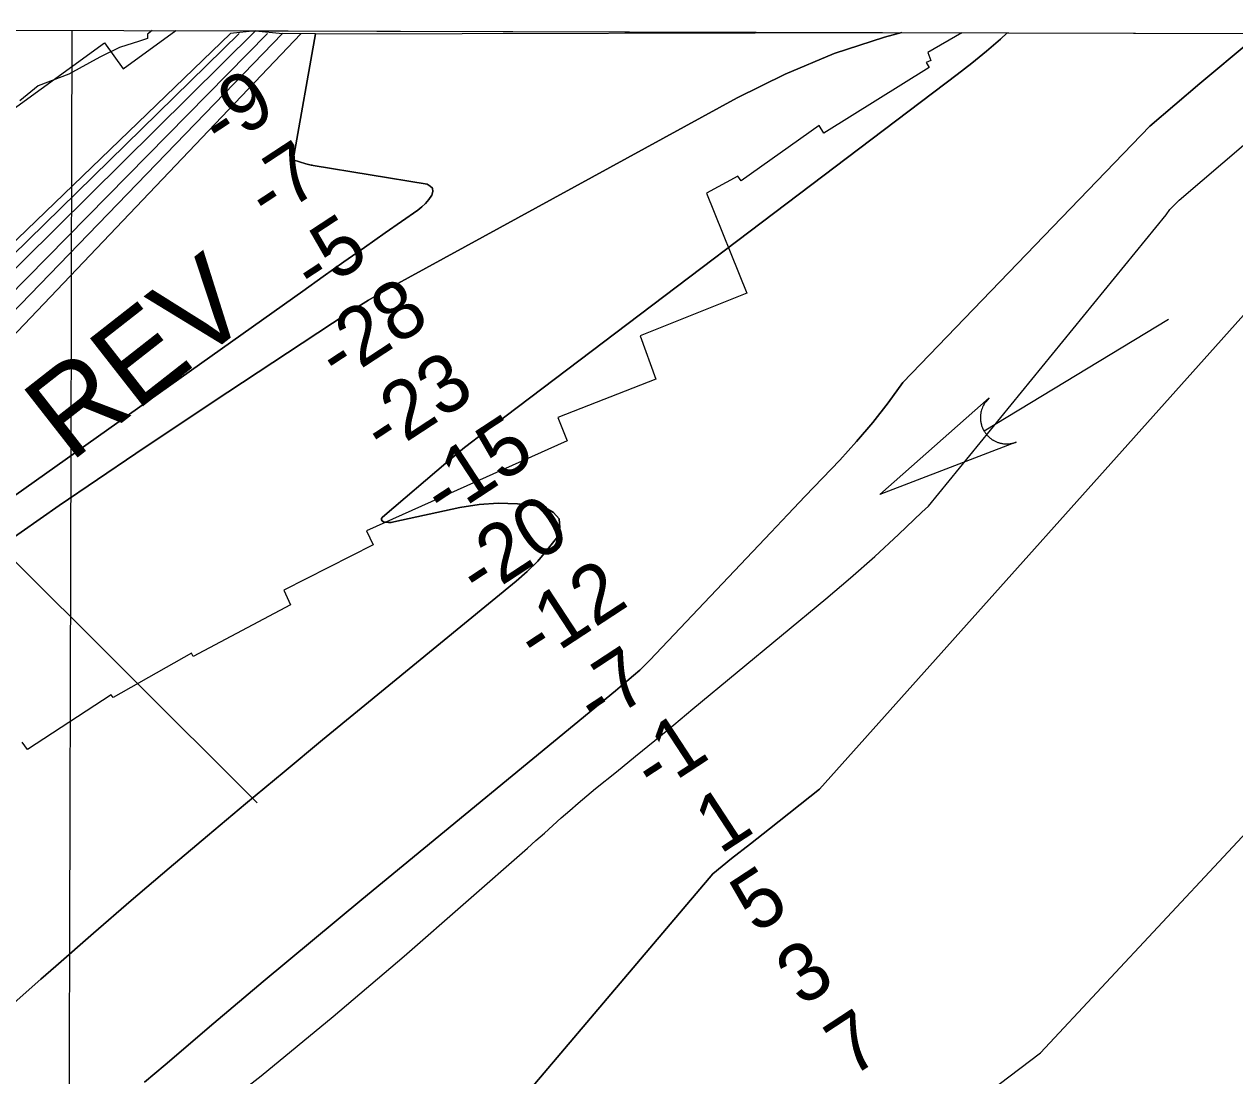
# Model space of a CAD drawing. Extents: x 3161665 to 3199565, y 885729 to 911164.
# Drawn here: x 3181548 to 3182953, y 908127 to 909347 of the extents above; entities that cross this region are included whole.
import ezdxf

# ---------------------------------------------------------------- set-up
doc = ezdxf.new("R2010")
doc.units = 0
for name, color, linetype in [('V-GRID-FRAM', 7, 'Continuous'), ('V-GRID-MAJR', 7, 'Continuous'), ('V-RIVR-EDGE', 7, 'Continuous'), ('V-RIVR-RANG', 7, 'Continuous'), ('V-RRAP-FSHR', 7, 'Continuous'), ('V-RRAP-RVMT', 7, 'Continuous'), ('V-RRAP-RVMT-IDEN', 7, 'Continuous'), ('V-STRM-FLOW', 7, 'Continuous'), ('V-TOPO-DPTH', 7, 'Continuous'), ('V-TOPO-MINR', 7, 'Continuous'), ('V-TOPO-WATR', 7, 'Continuous')]:
    doc.layers.add(name, color=color, linetype=linetype)

msp = doc.modelspace()

# ---------------------------------------------------------------- linework, layer by layer
at = {"layer": 'V-GRID-FRAM'}
msp.add_lwpolyline([(3165935.644, 909383.804), (3197271.31, 909297.207), (3197228.983, 891108.84), (3165877.443, 891195.481), (3165935.644, 909383.804)], dxfattribs=at)
at = {"layer": 'V-GRID-MAJR'}
msp.add_spline([(3181553.2120000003, 891152.161), (3181569.957, 897211.478), (3181586.7120000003, 903274.26), (3181603.467, 909337.087), (3181603.4760000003, 909340.506)], degree=3, dxfattribs=at)
at = {"layer": 'V-RIVR-EDGE'}
for points in [[(3181696.3143361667, 909340.2489413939), (3181690.728828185, 909335.9995171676), (3181690.716265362, 909330.9189339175), (3181681.4708467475, 909327.7086769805), (3181658.359013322, 909320.375841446), (3181635.6999145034, 909309.3468942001)], [(3181635.6999145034, 909309.3468942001), (3181599.624851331, 909289.5755142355), (3181564.026506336, 909275.8073178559), (3181542.7381741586, 909258.770618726)]]:
    msp.add_lwpolyline(points, dxfattribs=at)
at = {"layer": 'V-RIVR-RANG'}
msp.add_line((3181095.2818000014, 909163.6328999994), (3181818.329200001, 908444.1870999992), dxfattribs=at)
at = {"layer": 'V-RRAP-FSHR'}
msp.add_lwpolyline([(3181603.467000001, 909337.0869999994), (3181603.476447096, 909340.5055015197)], dxfattribs=at)
at = {"layer": 'V-RRAP-RVMT'}
for p, q in [((3181662.5240000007, 909295.7679999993), (3181723.898609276, 909340.172711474)), ((3181723.898609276, 909340.172711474), (3182636.2389825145, 909337.6514330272)), ((3182636.2389825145, 909337.6514330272), (3182596.7161484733, 909314.5276167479)), ((3181530.574000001, 909245.8029999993), (3181640.918000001, 909325.7309999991)), ((3181640.918000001, 909325.7309999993), (3181662.524000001, 909295.7679999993)), ((3182600.193000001, 909305.4249999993), (3182594.7439266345, 909302.9926924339)), ((3182596.7161484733, 909314.5276167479), (3182600.193000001, 909305.4249999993)), ((3182598.416000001, 909297.2649999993), (3182476.258000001, 909221.2009999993)), ((3182594.7439266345, 909302.9926924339), (3182598.416000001, 909297.2649999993)), ((3182470.813000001, 909229.8039999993), (3182380.096000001, 909165.7109999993)), ((3182476.258000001, 909221.2009999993), (3182470.813000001, 909229.8039999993)), ((3182376.3238420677, 909171.1176319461), (3182339.9500512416, 909151.5636500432)), ((3182380.096000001, 909165.7109999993), (3182376.3238420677, 909171.1176319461)), ((3182339.9500512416, 909151.5636500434), (3182386.5460000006, 909035.5459999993)), ((3182386.5460000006, 909035.5459999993), (3182262.8380000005, 908986.0279999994)), ((3182262.8380000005, 908986.0279999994), (3182280.976000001, 908935.7379999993)), ((3182280.976000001, 908935.7379999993), (3182167.3290000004, 908890.9399999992)), ((3182167.3290000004, 908890.9399999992), (3182178.170000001, 908864.0149999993)), ((3182178.170000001, 908864.0149999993), (3181945.082000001, 908759.5219999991)), ((3181945.0820000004, 908759.5219999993), (3181952.753000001, 908743.3949999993)), ((3181952.753000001, 908743.3949999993), (3181848.996000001, 908690.7219999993)), ((3181848.996000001, 908690.7219999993), (3181857.0310000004, 908673.7349999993)), ((3181857.0310000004, 908673.7349999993), (3181744.0920000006, 908613.6239999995)), ((3181741.830000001, 908617.5289999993), (3181651.055000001, 908566.3679999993)), ((3181744.092000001, 908613.6239999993), (3181741.830000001, 908617.5289999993)), ((3181648.8130000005, 908569.2669999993), (3181551.508000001, 908505.7149999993)), ((3181651.055000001, 908566.3679999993), (3181648.8130000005, 908569.2669999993)), ((3181551.508000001, 908505.7149999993), (3181545.504000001, 908514.2609999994))]:
    msp.add_line(p, q, dxfattribs=at)
at = {"layer": 'V-STRM-FLOW'}
msp.add_line((3182876.3952103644, 909005.0249622), (3182662.29763856, 908875.17022191), dxfattribs=at)
msp.add_lwpolyline([(3182699.230564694, 908862.484247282), (3182541.226880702, 908801.7373687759), (3182668.115626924, 908913.7851446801), (3182665.9446312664, 908911.6531489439), (3182664.060635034, 908909.4001534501), (3182663.364636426, 908908.442155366), (3182662.78263759, 908907.5781570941), (3182662.116638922, 908906.502159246), (3182661.516640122, 908905.4401613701), (3182661.03264109, 908904.50016325), (3182660.4236423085, 908903.1891658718), (3182659.8376434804, 908901.7501687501), (3182659.543644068, 908900.9341703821), (3182659.1976447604, 908899.868172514), (3182658.8016455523, 908898.447175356), (3182658.54264607, 908897.3291775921), (3182658.310646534, 908896.117180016), (3182658.184646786, 908895.3131816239), (3182658.0706470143, 908894.4271833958), (3182657.966647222, 908893.3401855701), (3182657.905647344, 908892.336187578), (3182657.8776474, 908891.33518958), (3182657.879647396, 908890.5131912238), (3182657.9226473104, 908889.2931936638), (3182658.010647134, 908888.1251959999), (3182658.1126469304, 908887.19519786), (3182658.268646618, 908886.106200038), (3182658.436646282, 908885.1662019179), (3182658.609645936, 908884.336203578), (3182658.759645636, 908883.697204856), (3182659.0166451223, 908882.7242068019), (3182659.3126445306, 908881.7362087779), (3182659.623643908, 908880.8092106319), (3182659.9716432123, 908879.877212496), (3182660.320642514, 908879.024214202), (3182660.729641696, 908878.1042160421), (3182661.089640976, 908877.36021753), (3182661.6386398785, 908876.3122196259), (3182662.29763856, 908875.17022191), (3182662.519638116, 908874.81022263), (3182662.85263745, 908874.2902236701), (3182663.261636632, 908873.6812248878), (3182663.6716358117, 908873.1002260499), (3182664.0816349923, 908872.547227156), (3182664.493634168, 908872.0162282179), (3182664.995633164, 908871.40022945), (3182665.355632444, 908870.978230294), (3182665.895631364, 908870.3742315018), (3182666.4146303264, 908869.8232326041), (3182666.780629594, 908869.449233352), (3182667.750627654, 908868.5192352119), (3182668.286626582, 908868.0382361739), (3182668.6616258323, 908867.71523682), (3182669.2906245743, 908867.1962378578), (3182669.8636234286, 908866.7472387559), (3182670.47262221, 908866.294239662), (3182671.2086207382, 908865.7762406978), (3182671.9106193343, 908865.3132416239), (3182672.466618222, 908864.9652423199), (3182672.946617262, 908864.6772428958), (3182673.6096159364, 908864.30024365), (3182674.213614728, 908863.974244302), (3182674.920613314, 908863.6152450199), (3182675.650611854, 908863.268245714), (3182676.395610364, 908862.939246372), (3182677.353608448, 908862.548247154), (3182678.048607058, 908862.2892476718), (3182678.820605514, 908862.022248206), (3182679.585603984, 908861.781248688), (3182680.2076027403, 908861.601249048), (3182680.889601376, 908861.42024941), (3182681.908599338, 908861.1802498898), (3182681.9475992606, 908861.1722499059), (3182682.556598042, 908861.048250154), (3182683.008597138, 908860.963250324), (3182683.689595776, 908860.849250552), (3182684.53759408, 908860.7292507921), (3182685.215592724, 908860.651250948), (3182685.8265915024, 908860.5942510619), (3182686.611589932, 908860.538251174), (3182687.369588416, 908860.5042512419), (3182687.910587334, 908860.4902512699), (3182688.6175859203, 908860.4882512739), (3182689.591583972, 908860.5112512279), (3182690.1695828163, 908860.5402511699), (3182690.6225819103, 908860.5702511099), (3182691.03758108, 908860.603251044), (3182691.53258009, 908860.651250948), (3182692.180578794, 908860.7252507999), (3182692.828577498, 908860.8142506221), (3182693.468576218, 908860.9162504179), (3182694.100574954, 908861.029250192), (3182694.9145733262, 908861.1962498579), (3182695.399572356, 908861.3072496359), (3182696.17257081, 908861.501249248), (3182697.0615690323, 908861.75024875), (3182697.719567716, 908861.9542483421), (3182698.2135667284, 908862.117248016), (3182698.671565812, 908862.277247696), (3182699.000565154, 908862.3972474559)], close=True, dxfattribs=at)
at = {"layer": 'V-TOPO-DPTH'}
for points in [[(3181816.4192490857, 909339.9170280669), (3181787.0756508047, 909336.6597085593), (3180862.807172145, 908446.420874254)], [(3180929.361530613, 908462.5137138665), (3181816.4192490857, 909339.9170280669)], [(3180929.361530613, 908462.5137138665), (3181816.4192490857, 909339.9170280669)], [(3181816.4192490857, 909339.9170280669), (3181847.653529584, 909336.5187325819), (3181002.4258364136, 908463.182668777)], [(3181847.653529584, 909336.5187325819), (3181002.4258364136, 908463.182668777)], [(3182566.8090778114, 909337.8433045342), (3182688.850555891, 909337.506039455), (3182681.014511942, 909330.3070120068), (3182664.7777887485, 909316.051099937), (3182648.0683933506, 909302.3522563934), (3182631.0438831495, 909289.0247918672), (3182078.490717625, 908871.3420006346), (3182068.6879346, 908863.8003729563), (3182058.972635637, 908856.1495730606), (3182049.3885627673, 908848.3350148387), (3182039.891973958, 908840.4112844), (3181963.5291233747, 908775.5889171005), (3181962.6785100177, 908773.9506082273), (3181962.4947341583, 908772.4664440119), (3181963.311214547, 908771.213496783), (3181964.794532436, 908770.114694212), (3181967.7650285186, 908769.5761802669), (3181970.7404922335, 908769.3148821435), (3181973.7234073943, 908769.469407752), (3181976.711290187, 908769.9011491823), (3182053.6764177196, 908786.6010866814), (3182075.8241381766, 908790.0843218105), (3182098.0105257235, 908791.8655347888), (3182120.2549139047, 908791.0937145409), (3182142.5379691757, 908788.6198721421), (3182151.94414205, 908787.0222795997), (3182162.3371553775, 908781.0632264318), (3182168.848357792, 908773.5076849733), (3182169.5368438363, 908763.5574110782), (3182166.343518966, 908752.0106488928), (3182165.592943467, 908750.9641244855), (3182155.0597802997, 908737.4399873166), (3182143.871730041, 908724.5302449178), (3182131.7013491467, 908712.5420946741), (3182118.8760811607, 908701.1683392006), (3181938.8606997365, 908553.8126622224), (3181894.0773025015, 908517.0114419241), (3181849.387919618, 908480.0968471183), (3181804.8395582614, 908443.0121905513), (3181760.3852112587, 908405.8141594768), (3181716.1313177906, 908368.3799579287), (3181672.0506592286, 908330.7442627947), (3181628.229853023, 908292.8063272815), (3181584.5822817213, 908254.6668981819), (3181567.158690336, 908239.3361193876), (3181514.9127440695, 908193.398984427)], [(3181514.9127440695, 908193.398984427), (3181567.158690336, 908239.3361193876), (3181584.5822817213, 908254.6668981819), (3181628.229853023, 908292.8063272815), (3181672.0506592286, 908330.7442627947), (3181716.1313177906, 908368.3799579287), (3181760.3852112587, 908405.8141594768), (3181804.8395582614, 908443.0121905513), (3181849.387919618, 908480.0968471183), (3181894.0773025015, 908517.0114419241), (3181938.8606997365, 908553.8126622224), (3182118.8760811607, 908701.1683392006), (3182131.7013491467, 908712.5420946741), (3182143.871730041, 908724.5302449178), (3182155.0597802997, 908737.4399873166), (3182165.592943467, 908750.9641244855), (3182166.343518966, 908752.0106488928), (3182169.5368438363, 908763.5574110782), (3182168.848357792, 908773.5076849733), (3182162.3371553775, 908781.0632264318), (3182151.94414205, 908787.0222795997), (3182142.5379691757, 908788.6198721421), (3182120.2549139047, 908791.0937145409), (3182098.0105257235, 908791.8655347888), (3182075.8241381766, 908790.0843218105), (3182053.6764177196, 908786.6010866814), (3181976.711290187, 908769.9011491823), (3181973.7234073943, 908769.469407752), (3181970.7404922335, 908769.3148821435), (3181967.7650285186, 908769.5761802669), (3181964.794532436, 908770.114694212), (3181963.311214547, 908771.213496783), (3181962.4947341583, 908772.4664440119), (3181962.6785100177, 908773.9506082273), (3181963.5291233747, 908775.5889171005), (3182039.891973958, 908840.4112844), (3182049.3885627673, 908848.3350148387), (3182058.972635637, 908856.1495730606), (3182068.6879346, 908863.8003729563), (3182078.490717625, 908871.3420006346), (3182631.0438831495, 909289.0247918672), (3182648.0683933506, 909302.3522563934), (3182664.7777887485, 909316.051099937), (3182681.014511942, 909330.3070120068), (3182688.850555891, 909337.506039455), (3182982.319865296, 909336.6950287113)], [(3181537.876544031, 908801.2447811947), (3181871.04920248, 909037.8327662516), (3181894.9259786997, 909054.7457794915), (3181918.8290666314, 909071.6214313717), (3181942.771622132, 909088.4410412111), (3181966.740489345, 909105.223289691), (3182004.5889921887, 909131.6576117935), (3182009.370960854, 909135.460627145), (3182013.7894656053, 909139.6059563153), (3182017.662774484, 909144.2647562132), (3182021.1726194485, 909149.2658699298), (3182022.0775367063, 909153.4720249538), (3182021.646265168, 909157.067826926), (3182019.2107104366, 909159.7480993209), (3182015.438966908, 909161.8180186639), (3181883.0702439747, 909183.7338681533), (3181882.038290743, 909183.9094286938), (3181881.0074381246, 909184.0910771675), (3181877.926729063, 909184.6956709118), (3181874.892545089, 909185.4909543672), (3181859.97343262, 909190.0296000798), (3181885.921111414, 909336.4296768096), (3182566.8090778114, 909337.8433045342)], [(3181537.876544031, 908801.2447811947), (3181871.04920248, 909037.8327662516), (3181894.9259786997, 909054.7457794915), (3181918.8290666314, 909071.6214313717), (3181942.771622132, 909088.4410412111), (3181966.740489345, 909105.223289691), (3182004.5889921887, 909131.6576117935), (3182009.370960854, 909135.460627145), (3182013.7894656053, 909139.6059563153), (3182017.662774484, 909144.2647562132), (3182021.1726194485, 909149.2658699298), (3182022.0775367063, 909153.4720249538), (3182021.646265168, 909157.067826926), (3182019.2107104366, 909159.7480993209), (3182015.438966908, 909161.8180186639), (3181883.0702439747, 909183.7338681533), (3181882.038290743, 909183.9094286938), (3181881.0074381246, 909184.0910771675), (3181877.926729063, 909184.6956709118), (3181874.892545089, 909185.4909543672), (3181859.97343262, 909190.0296000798), (3181885.921111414, 909336.4296768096), (3181847.653529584, 909336.5187325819)], [(3182566.8090778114, 909337.8433045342), (3182546.636026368, 909332.5396623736), (3182487.945899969, 909313.4694087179), (3182431.1114437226, 909289.4267363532), (3182375.5141009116, 909262.0691181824), (3181972.943301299, 909041.9275140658), (3181960.1964258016, 909034.7529076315), (3181947.5724953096, 909027.373760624), (3181935.132982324, 909019.687802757), (3181922.8164143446, 909011.7973043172), (3181767.083535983, 908909.3177748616), (3181677.3756940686, 908849.4777529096), (3181588.1781050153, 908788.8964793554)], [(3181588.1781050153, 908788.8964793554), (3181677.3756940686, 908849.4777529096), (3181767.083535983, 908909.3177748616), (3181922.8164143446, 909011.7973043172), (3181935.132982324, 909019.687802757), (3181947.5724953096, 909027.373760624), (3181960.1964258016, 909034.7529076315), (3181972.943301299, 909041.9275140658), (3182375.5141009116, 909262.0691181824), (3182431.1114437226, 909289.4267363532), (3182487.945899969, 909313.4694087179), (3182546.636026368, 909332.5396623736), (3182566.8090778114, 909337.8433045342)], [(3182971.051512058, 909327.445786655), (3182912.6291600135, 909278.5612959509), (3182854.512775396, 909229.3076129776), (3182567.6944176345, 908931.6267927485), (3182550.6311181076, 908908.1718040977), (3182532.864912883, 908885.2895073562), (3182514.0443491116, 908863.2662484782), (3182494.520879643, 908841.8156815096), (3182474.477642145, 908820.7872180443), (3182454.447879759, 908799.7459395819), (3182434.438330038, 908778.6854386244), (3182414.442255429, 908757.6121226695), (3182274.131498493, 908609.6002055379), (3182271.857664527, 908607.2427961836), (3182269.5571545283, 908604.9121782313), (3182267.2166304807, 908602.6217473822), (3182264.8494304, 908600.3581079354), (3182262.445014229, 908598.1338640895), (3182260.0176843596, 908595.9353229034), (3182257.55598394, 908593.7753357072), (3182255.0713698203, 908591.6410511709), (3182244.68298706, 908582.8588499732), (3182242.081156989, 908580.6683585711), (3182239.4734182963, 908578.484953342), (3182236.8568166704, 908576.312177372), (3182234.2343064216, 908574.146487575), (3181939.7719525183, 908331.9831185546), (3181882.299620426, 908284.4175125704), (3181825.0265422, 908236.6146842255), (3181768.0523447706, 908188.4560223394), (3181711.277401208, 908140.0601380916), (3181687.5348686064, 908119.6935957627)], [(3182971.051512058, 909327.445786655), (3182912.6291600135, 909278.5612959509), (3182854.512775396, 909229.3076129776), (3182567.6944176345, 908931.6267927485), (3182550.6311181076, 908908.1718040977), (3182532.864912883, 908885.2895073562), (3182514.0443491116, 908863.2662484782), (3182494.520879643, 908841.8156815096), (3182474.477642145, 908820.7872180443), (3182454.447879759, 908799.7459395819), (3182434.438330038, 908778.6854386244), (3182414.442255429, 908757.6121226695), (3182274.131498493, 908609.6002055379), (3182271.857664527, 908607.2427961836), (3182269.5571545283, 908604.9121782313), (3182267.2166304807, 908602.6217473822), (3182264.8494304, 908600.3581079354), (3182262.445014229, 908598.1338640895), (3182260.0176843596, 908595.9353229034), (3182257.55598394, 908593.7753357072), (3182255.0713698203, 908591.6410511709), (3182244.68298706, 908582.8588499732), (3182242.081156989, 908580.6683585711), (3182239.4734182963, 908578.484953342), (3182236.8568166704, 908576.312177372), (3182234.2343064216, 908574.146487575), (3181939.7719525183, 908331.9831185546), (3181882.299620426, 908284.4175125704), (3181825.0265422, 908236.6146842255), (3181768.0523447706, 908188.4560223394), (3181711.277401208, 908140.0601380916), (3181687.5348686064, 908119.6935957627)], [(3181518.2758952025, 907384.7732480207), (3182347.273581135, 908361.8069417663), (3182369.0410412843, 908379.2701070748), (3182390.899531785, 908396.6191951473), (3182412.818709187, 908413.8922317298), (3182471.235091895, 908459.6791681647), (3182993.247272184, 909043.108898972)], [(3182993.247272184, 909043.108898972), (3182471.235091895, 908459.6791681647), (3182412.818709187, 908413.8922317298), (3182390.899531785, 908396.6191951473), (3182369.0410412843, 908379.2701070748), (3182347.273581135, 908361.8069417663), (3181518.2758952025, 907384.7732480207)], [(3180957.3982686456, 908337.5168961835), (3180973.709831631, 908349.362052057), (3181003.8465742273, 908371.1546829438), (3181034.012474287, 908392.9070773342), (3181411.823938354, 908664.768925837), (3181499.7458952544, 908727.2033283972), (3181588.1781050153, 908788.8964793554)], [(3181588.1781050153, 908788.8964793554), (3181499.7458952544, 908727.2033283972)]]:
    msp.add_lwpolyline(points, dxfattribs=at)
at = {"layer": 'V-TOPO-MINR'}
for points in [[(3181787.0756508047, 909336.6597085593), (3180862.807172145, 908446.420874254)], [(3181797.2387046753, 909336.6360572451), (3180893.403091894, 908451.984897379)], [(3181830.385299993, 909336.5589189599), (3180969.984709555, 908462.8424144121)], [(3181847.653529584, 909336.5187325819), (3181002.4258364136, 908463.182668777)], [(3181868.9523733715, 909336.4691662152), (3181042.158172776, 908468.8316650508)], [(3182688.850555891, 909337.506039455), (3182681.014511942, 909330.3070120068), (3182664.7777887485, 909316.051099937), (3182648.0683933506, 909302.3522563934), (3182631.0438831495, 909289.0247918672), (3182078.490717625, 908871.3420006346), (3182068.6879346, 908863.8003729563), (3182058.972635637, 908856.1495730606), (3182049.3885627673, 908848.3350148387), (3182039.891973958, 908840.4112844), (3181963.5291233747, 908775.5889171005), (3181962.6785100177, 908773.9506082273), (3181962.4947341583, 908772.4664440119), (3181963.311214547, 908771.213496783), (3181964.794532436, 908770.114694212), (3181967.7650285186, 908769.5761802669), (3181970.7404922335, 908769.3148821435), (3181973.7234073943, 908769.469407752), (3181976.711290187, 908769.9011491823), (3182053.6764177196, 908786.6010866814), (3182075.8241381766, 908790.0843218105), (3182098.0105257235, 908791.8655347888), (3182120.2549139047, 908791.0937145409), (3182142.5379691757, 908788.6198721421), (3182151.94414205, 908787.0222795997), (3182162.3371553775, 908781.0632264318), (3182168.848357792, 908773.5076849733), (3182169.5368438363, 908763.5574110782), (3182166.343518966, 908752.0106488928), (3182165.592943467, 908750.9641244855), (3182155.0597802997, 908737.4399873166), (3182143.871730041, 908724.5302449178), (3182131.7013491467, 908712.5420946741), (3182118.8760811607, 908701.1683392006), (3181938.8606997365, 908553.8126622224), (3181894.0773025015, 908517.0114419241), (3181849.387919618, 908480.0968471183), (3181804.8395582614, 908443.0121905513), (3181760.3852112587, 908405.8141594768), (3181716.1313177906, 908368.3799579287), (3181672.0506592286, 908330.7442627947), (3181628.229853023, 908292.8063272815), (3181584.5822817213, 908254.6668981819), (3181567.158690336, 908239.3361193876), (3181514.9127440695, 908193.398984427)], [(3181885.921111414, 909336.4296768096), (3181859.97343262, 909190.0296000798), (3181874.892545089, 909185.4909543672), (3181877.926729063, 909184.6956709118), (3181881.0074381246, 909184.0910771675), (3181882.038290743, 909183.9094286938), (3181883.0702439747, 909183.7338681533), (3182015.438966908, 909161.8180186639), (3182019.2107104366, 909159.7480993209), (3182021.646265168, 909157.067826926), (3182022.0775367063, 909153.4720249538), (3182021.1726194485, 909149.2658699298), (3182017.662774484, 909144.2647562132), (3182013.7894656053, 909139.6059563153), (3182009.370960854, 909135.460627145), (3182004.5889921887, 909131.6576117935), (3181966.740489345, 909105.223289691), (3181942.771622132, 909088.4410412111), (3181918.8290666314, 909071.6214313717), (3181894.9259786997, 909054.7457794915), (3181871.04920248, 909037.8327662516), (3181537.876544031, 908801.2447811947)], [(3181588.1781050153, 908788.8964793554), (3181677.3756940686, 908849.4777529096), (3181767.083535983, 908909.3177748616), (3181922.8164143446, 909011.7973043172), (3181935.132982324, 909019.687802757), (3181947.5724953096, 909027.373760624), (3181960.1964258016, 909034.7529076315), (3181972.943301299, 909041.9275140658), (3182375.5141009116, 909262.0691181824), (3182431.1114437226, 909289.4267363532), (3182487.945899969, 909313.4694087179), (3182546.636026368, 909332.5396623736), (3182566.8090778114, 909337.8433045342)], [(3181588.1781050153, 908788.8964793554), (3181677.3756940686, 908849.4777529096), (3181767.083535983, 908909.3177748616), (3181922.8164143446, 909011.7973043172), (3181935.132982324, 909019.687802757), (3181947.5724953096, 909027.373760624), (3181960.1964258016, 909034.7529076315), (3181972.943301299, 909041.9275140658), (3182375.5141009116, 909262.0691181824), (3182431.1114437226, 909289.4267363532), (3182487.945899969, 909313.4694087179), (3182546.636026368, 909332.5396623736), (3182566.8090778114, 909337.8433045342)], [(3181687.5348686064, 908119.6935957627), (3181711.277401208, 908140.0601380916), (3181768.0523447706, 908188.4560223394), (3181825.0265422, 908236.6146842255), (3181882.299620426, 908284.4175125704), (3181939.7719525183, 908331.9831185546), (3182234.2343064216, 908574.146487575), (3182236.8568166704, 908576.312177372), (3182239.4734182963, 908578.484953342), (3182242.081156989, 908580.6683585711), (3182244.68298706, 908582.8588499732), (3182255.0713698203, 908591.6410511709), (3182257.55598394, 908593.7753357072), (3182260.0176843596, 908595.9353229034), (3182262.445014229, 908598.1338640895), (3182264.8494304, 908600.3581079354), (3182267.2166304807, 908602.6217473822), (3182269.5571545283, 908604.9121782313), (3182271.857664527, 908607.2427961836), (3182274.131498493, 908609.6002055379), (3182414.442255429, 908757.6121226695), (3182434.438330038, 908778.6854386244), (3182454.447879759, 908799.7459395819), (3182474.477642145, 908820.7872180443), (3182494.520879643, 908841.8156815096), (3182514.0443491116, 908863.2662484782), (3182532.864912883, 908885.2895073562), (3182550.6311181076, 908908.1718040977), (3182567.6944176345, 908931.6267927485), (3182854.512775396, 909229.3076129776), (3182912.6291600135, 909278.5612959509), (3182971.051512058, 909327.445786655)], [(3181737.6161947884, 908061.0404433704), (3181823.037174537, 908127.3458130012), (3181906.6067923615, 908195.969896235), (3181988.9421689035, 908266.139788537), (3182132.004812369, 908391.4939311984), (3182141.8598605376, 908400.1724990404), (3182151.685962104, 908408.8835557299), (3182161.468643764, 908417.6433456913), (3182171.2223788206, 908426.4356244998), (3182181.026299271, 908435.1682916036), (3182190.9260189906, 908443.7890591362), (3182200.969437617, 908452.2419773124), (3182211.1086555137, 908460.5829959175), (3182235.316373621, 908480.1581431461), (3182257.596867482, 908498.2448482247), (3182279.831389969, 908516.3876748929), (3182301.9969553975, 908534.6146839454), (3182324.1165494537, 908552.8978145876), (3182478.351565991, 908680.8750149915), (3182506.958904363, 908705.184342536), (3182535.1741098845, 908729.9303376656), (3182562.8011161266, 908755.3313341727), (3182590.0359895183, 908781.1689982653), (3182597.4823566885, 908788.4012048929), (3182873.3503587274, 909126.422846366), (3182877.917378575, 909132.4640906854), (3182883.0679740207, 909138.0161776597), (3182888.607619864, 909143.2421597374), (3182966.158781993, 909209.3339369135)], [(3181518.2758952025, 907384.7732480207), (3182347.273581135, 908361.8069417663), (3182369.0410412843, 908379.2701070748), (3182390.899531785, 908396.6191951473), (3182412.818709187, 908413.8922317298), (3182471.235091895, 908459.6791681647), (3182993.247272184, 909043.108898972)], [(3181499.7458952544, 908727.2033283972), (3181588.1781050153, 908788.8964793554)], [(3181499.7458952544, 908727.2033283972), (3181588.1781050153, 908788.8964793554)], [(3181499.6978235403, 907118.5357614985), (3181586.74651029, 907182.062722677), (3181597.903977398, 907190.5837401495), (3181608.798403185, 907199.4151844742), (3182399.80509609, 907907.7611768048), (3182552.1040291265, 908021.1300784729), (3182568.8608277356, 908033.6378671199), (3182585.595595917, 908046.1749818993), (3182602.2973184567, 908058.7560858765), (3182618.977010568, 908071.3665159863), (3182727.8148698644, 908153.8769975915), (3183152.670815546, 908608.7482892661)]]:
    msp.add_lwpolyline(points, dxfattribs=at)
at = {"layer": 'V-TOPO-WATR'}
msp.add_lwpolyline([(3181816.4192490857, 909339.9170280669), (3180929.361530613, 908462.5137138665)], dxfattribs=at)

# ---------------------------------------------------------------- texts
at = {"layer": 'V-RIVR-RANG'}
for s, p in [('-9', (3181776.985713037, 909199.9532346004)), ('-7', (3181831.2783427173, 909115.9729199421)), ('-5', (3181884.4669055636, 909031.2712361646)), ('-28', (3181912.940666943, 908930.3828316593)), ('-23', (3181965.2452494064, 908845.1022526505)), ('-15', (3182035.204387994, 908771.3821726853)), ('-20', (3182076.2570462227, 908678.7323530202)), ('-12', (3182143.3467556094, 908603.1331602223)), ('-7', (3182212.865342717, 908529.1249199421)), ('-1', (3182279.0736071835, 908452.9484923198)), ('1', (3182355.6528040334, 908383.5640574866)), ('5', (3182397.145938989, 908291.2023491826)), ('3', (3182450.3349904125, 908206.5003304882)), ('7', (3182507.494376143, 908124.3980329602))]:
    msp.add_text(s, height=67, rotation=33.219722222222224, dxfattribs=at).set_placement(p)
at = {"layer": 'V-RRAP-RVMT-IDEN'}
msp.add_text('REV', height=99.99980199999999, rotation=38.0302106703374, dxfattribs=at).set_placement((3181601.0749508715, 908837.9591119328))

doc.saveas('drawing.dxf')
